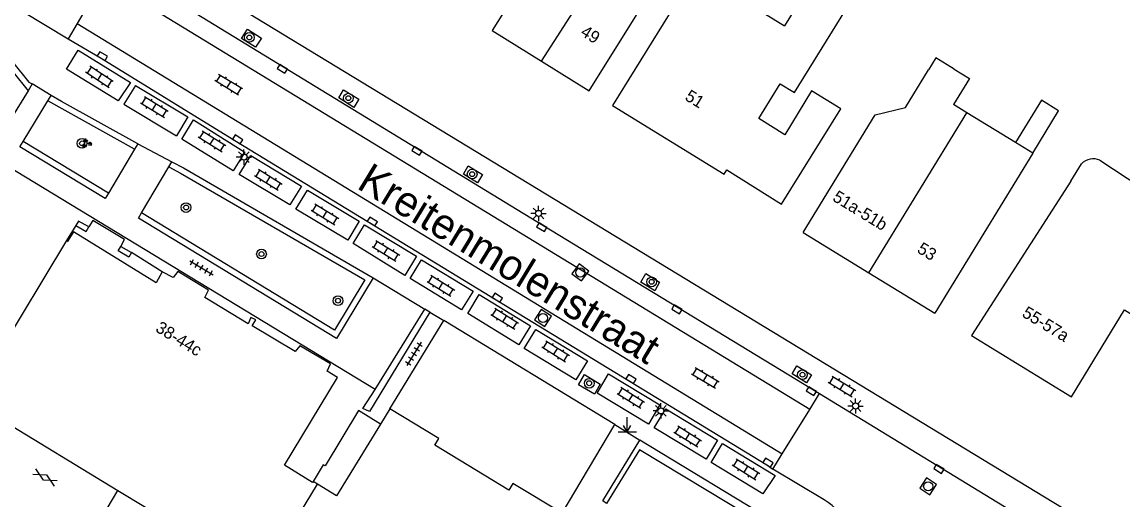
# Model space of a CAD drawing. Extents: x 136000 to 141014, y 402000 to 403500.
# Drawn here: x 138141.5 to 138231.9, y 402437.3 to 402476.6 of the extents above; entities that cross this region are included whole.
import ezdxf

# ---------------------------------------------------------------- set-up
doc = ezdxf.new("R2010")
doc.units = 0
for name, color, linetype in [('gg-afsc-muur', 7, 'Continuous'), ('gg-anno-huisnummerreeks BGT', 7, 'Continuous'), ('gg-anno-openbare ruimte label', 7, 'Continuous'), ('gg-bbg-gedigitaliseerde bebouwing', 7, 'Continuous'), ('gg-bbg-hoofdgebouw', 7, 'Continuous'), ('gg-bbg-luifel en loopbrug', 7, 'Continuous'), ('gg-bbg-onder overbouw', 7, 'Continuous'), ('gg-bbg-pand overbouw', 7, 'Continuous'), ('gg-bbg-pilaar onder overbouw', 7, 'Continuous'), ('gg-bbg-pilaar pand', 7, 'Continuous'), ('gg-bbg-tussenscheiding', 7, 'Continuous'), ('gg-knt-verharding', 7, 'Continuous'), ('gg-knt-verharding nz', 7, 'Continuous'), ('gt-grn-groengrens', 7, 'Continuous'), ('gt-symb-boom', 7, 'Continuous'), ('gt-symb-gesloten verharding', 7, 'Continuous'), ('gt-symb-groenvak', 7, 'Continuous'), ('gt-symb-klinker verharding', 7, 'Continuous'), ('gt-symb-kolk', 7, 'Continuous'), ('gt-symb-lichtmast', 7, 'Continuous'), ('gt-symb-markant object', 7, 'Continuous'), ('gt-symb-rioolschacht', 7, 'Continuous'), ('gt-symb-tegel verharding', 7, 'Continuous')]:
    doc.layers.add(name, color=color, linetype=linetype)

# ---------------------------------------------------------------- blocks, each defined once
blk = doc.blocks.new('gt0-BOOM')
at = {"layer": 'gt-symb-boom'}
for radius in [0.4, 0.2]:
    blk.add_circle((0, 0), radius, dxfattribs=at)
blk = doc.blocks.new('gt0-KL1')
at = {"layer": 'gt-symb-klinker verharding'}
for p, q in [((-1.15, 0.3), (1.15, 0.3)), ((-1, -0.3), (-1, 0.3)), ((-0.5, 0.3), (-0.5, 0.45)), ((0, -0.3), (0, 0.3)), ((0.5, 0.3), (0.5, 0.45)), ((1, -0.3), (1, 0.3)), ((-1.15, -0.3), (1.15, -0.3)), ((-0.5, -0.45), (-0.5, -0.3)), ((0.5, -0.45), (0.5, -0.3))]:
    blk.add_line(p, q, dxfattribs=at)
blk = doc.blocks.new('gt0-KOLK')
at = {"layer": 'gt-symb-kolk'}
blk.add_lwpolyline([(0, 0), (0.375, 0), (0.375, 0.4), (-0.375, 0.4), (-0.375, 0), (0, 0)], dxfattribs=at)
blk = doc.blocks.new('gt0-GRVAK')
at = {"layer": 'gt-symb-groenvak'}
for p, q in [((-0.11, 0.189), (-0.228, 0.24)), ((-0.182, 0.153), (0.088, 0.153)), ((-0.091, 0.211), (-0.156, 0.322)), ((-0.047, 0.214), (-0.047, 0.393)), ((-0.004, 0.211), (0.061, 0.322)), ((0.015, 0.189), (0.133, 0.24)), ((0.262, -0.052), (0.197, 0.059)), ((0.305, -0.049), (0.305, 0.13)), ((0.349, -0.052), (0.414, 0.059)), ((-0.245, -0.228), (-0.363, -0.177)), ((-0.318, -0.264), (-0.047, -0.264)), ((-0.226, -0.206), (-0.291, -0.095)), ((-0.183, -0.203), (-0.183, -0.024)), ((-0.139, -0.206), (-0.074, -0.095)), ((-0.12, -0.228), (-0.002, -0.177)), ((0.243, -0.074), (0.125, -0.023)), ((0.17, -0.11), (0.441, -0.11)), ((0.368, -0.074), (0.486, -0.023))]:
    blk.add_line(p, q, dxfattribs=at)
blk = doc.blocks.new('gt0-TEG1')
at = {"layer": 'gt-symb-tegel verharding'}
for p, q in [((-1.125, 0), (1.125, 0)), ((-0.9, -0.25), (-0.9, 0.25)), ((-0.45, -0.25), (-0.45, 0.25)), ((0, -0.25), (0, 0.25)), ((0.45, -0.25), (0.45, 0.25)), ((0.9, -0.25), (0.9, 0.25))]:
    blk.add_line(p, q, dxfattribs=at)
blk = doc.blocks.new('gt0-GESVH1')
at = {"layer": 'gt-symb-gesloten verharding'}
for p, q in [((-0.992, -0.261), (0.008, 0.239)), ((0.008, -0.261), (-0.992, 0.239)), ((0.008, 0.239), (1.008, -0.261)), ((1.008, 0.239), (0.008, -0.261))]:
    blk.add_line(p, q, dxfattribs=at)
blk = doc.blocks.new('gt0-RS')
at = {"layer": 'gt-symb-rioolschacht'}
blk.add_lwpolyline([(-0.5, -0.5), (0.5, -0.5), (0.5, 0.5), (-0.5, 0.5)], close=True, dxfattribs=at)
blk.add_circle((0, 0), 0.375, dxfattribs=at)
blk = doc.blocks.new('gt0-LMAST')
at = {"layer": 'gt-symb-lichtmast'}
for p, q in [((-0.182, 0.173), (-0.447, 0.438)), ((-0.005, 0.246), (-0.005, 0.621)), ((0.172, 0.173), (0.437, 0.438)), ((-0.255, -0.004), (-0.63, -0.004)), ((-0.182, -0.181), (-0.447, -0.446)), ((-0.005, -0.254), (-0.005, -0.629)), ((0.437, -0.446), (0.172, -0.181)), ((0.245, -0.004), (0.62, -0.004))]:
    blk.add_line(p, q, dxfattribs=at)
blk.add_circle((-0.005, -0.004), 0.25, dxfattribs=at)
blk = doc.blocks.new('gt0-MARKOB')
at = {"layer": 'gt-symb-markant object'}
for p, q in [((0, 0), (0, 1.2)), ((-0.75, 0), (0.75, 0)), ((0, 0), (-0.3, 0.52)), ((0, 0), (0.3, 0.52))]:
    blk.add_line(p, q, dxfattribs=at)

msp = doc.modelspace()

# ---------------------------------------------------------------- linework, layer by layer
at = {"layer": 'gg-afsc-muur'}
msp.add_lwpolyline([(138170.935, 402443.566), (138169.132, 402444.667), (138166.402, 402440.125), (138166.219, 402440.227), (138165.394, 402438.851)], dxfattribs=at)
at = {"layer": 'gg-bbg-gedigitaliseerde bebouwing'}
for p, q in [((138196.832, 402480.778), (138190.01, 402469.74)), ((138196.832, 402480.778), (138204.139, 402476.275)), ((138219.112, 402469.125), (138218.017, 402469.796)), ((138223.105, 402466.682), (138219.112, 402469.125)), ((138224.525, 402465.813), (138223.105, 402466.682)), ((138224.525, 402465.813), (138216.48, 402452.67)), ((138227.664, 402463.518), (138228.531, 402464.933)), ((138230.049, 402465.233), (138233.42, 402463.016)), ((138227.664, 402463.518), (138219.49, 402450.84))]:
    msp.add_line(p, q, dxfattribs=at)
for points in [[(138188.07, 402470.93), (138193.098, 402478.983), (138191.037, 402480.268), (138191.493, 402480.999), (138192, 402480.683), (138195.797, 402486.771), (138193.613, 402488.143)], [(138203.88, 402461.61), (138208.763, 402469.447), (138206.365, 402470.925), (138204.15, 402467.33), (138202.013, 402468.647), (138203.777, 402471.51), (138204.949, 402470.787), (138210.695, 402480.113), (138207.657, 402481.985), (138204.139, 402476.275)], [(138218.083, 402472.718), (138216.568, 402473.645), (138215.962, 402472.654)], [(138205.66, 402459.29), (138211.573, 402468.949), (138214.075, 402469.57), (138215.962, 402472.654)], [(138218.083, 402472.718), (138219.336, 402471.952), (138218.017, 402469.796)]]:
    msp.add_lwpolyline(points, dxfattribs=at)
msp.add_arc((138229.503, 402464.006), 1.343, 66.01736, 136.34108, dxfattribs=at)
at = {"layer": 'gg-bbg-hoofdgebouw'}
for p, q in [((138184.168, 402473.363), (138188.07, 402470.93)), ((138145.133, 402458.643), (138137.363, 402445.76)), ((138205.66, 402459.29), (138211.07, 402455.98)), ((138211.07, 402455.98), (138216.48, 402452.67)), ((138137.196, 402445.484), (138149.356, 402438.109)), ((138171.693, 402444.804), (138170.935, 402443.566)), ((138165.76, 402438.627), (138165.394, 402438.851)), ((138149.356, 402438.109), (138153.898, 402435.355))]:
    msp.add_line(p, q, dxfattribs=at)
for points in [[(138185.15, 402483.9), (138180.1, 402475.9), (138184.168, 402473.363)], [(138190.01, 402469.74), (138199.18, 402464.09), (138199.39, 402464.43), (138203.88, 402461.61)], [(138163.919, 402449.528), (138160.4, 402451.623), (138160.705, 402452.127), (138160.291, 402452.311), (138160.064, 402451.799), (138156.515, 402453.964), (138156.811, 402454.551), (138154.272, 402456.104), (138153.889, 402455.595), (138152.998, 402456.077)], [(138219.49, 402450.84), (138227.72, 402445.81), (138232.07, 402452.95), (138234.11, 402451.69)], [(138166.549, 402447.906), (138166.827, 402448.499), (138164.305, 402449.992), (138163.919, 402449.528)], [(138165.394, 402438.851), (138165.353, 402438.771), (138163.04, 402440.178), (138167.401, 402447.386), (138166.549, 402447.906)], [(138185.851, 402436.231), (138181.812, 402438.678), (138181.486, 402438.14), (138175.398, 402441.827), (138175.724, 402442.365), (138171.693, 402444.804)], [(138170.935, 402443.566), (138167.324, 402437.669), (138165.76, 402438.627)]]:
    msp.add_lwpolyline(points, dxfattribs=at)
at = {"layer": 'gg-bbg-luifel en loopbrug'}
msp.add_lwpolyline([(138224.525, 402465.813), (138226.66, 402469.301), (138225.24, 402470.171), (138223.105, 402466.682)], dxfattribs=at)
at = {"layer": 'gg-bbg-onder overbouw'}
msp.add_lwpolyline([(138152.998, 402456.077), (138152.508, 402455.171), (138145.702, 402459.35), (138145.179, 402458.529), (138145.133, 402458.643)], dxfattribs=at)
at = {"layer": 'gg-bbg-pand overbouw'}
for p, q in [((138145.913, 402459.877), (138145.133, 402458.643)), ((138152.998, 402456.077), (138150.472, 402457.649))]:
    msp.add_line(p, q, dxfattribs=at)
msp.add_lwpolyline([(138149.592, 402458.153), (138149.912, 402458.724), (138147.31, 402460.272), (138146.969, 402459.751)], dxfattribs=at)
at = {"layer": 'gg-bbg-pilaar onder overbouw'}
for points in [[(138145.913, 402459.877), (138146.758, 402459.387), (138146.969, 402459.751)], [(138150.472, 402457.649), (138150.258, 402457.277), (138149.379, 402457.782), (138149.592, 402458.153)]]:
    msp.add_lwpolyline(points, dxfattribs=at)
at = {"layer": 'gg-bbg-pilaar pand'}
msp.add_line((138149.592, 402458.153), (138150.472, 402457.649), dxfattribs=at)
msp.add_lwpolyline([(138146.969, 402459.751), (138146.123, 402460.24), (138145.913, 402459.877)], dxfattribs=at)
at = {"layer": 'gg-bbg-tussenscheiding'}
for p, q in [((138184.168, 402473.363), (138193.613, 402488.143)), ((138211.07, 402455.98), (138219.112, 402469.125)), ((138162.11, 402432.642), (138165.76, 402438.627))]:
    msp.add_line(p, q, dxfattribs=at)
at = {"layer": 'gg-knt-verharding'}
for p, q in [((138227.651, 402436.252), (138137.548, 402490.994)), ((138132.706, 402482.823), (138145.282, 402475.21)), ((138148.178, 402480.134), (138146.019, 402476.463)), ((138146.019, 402476.463), (138145.282, 402475.21)), ((138142.318, 402471.494), (138141.982, 402470.943)), ((138143.889, 402470.556), (138142.318, 402471.494)), ((138141.982, 402470.943), (138140.137, 402467.919)), ((138143.612, 402470.103), (138143.889, 402470.556)), ((138141.57, 402466.771), (138143.612, 402470.103)), ((138150.735, 402466.147), (138148.579, 402462.53)), ((138150.996, 402466.585), (138150.735, 402466.147)), ((138150.996, 402466.585), (138153.801, 402465.108)), ((138170.486, 402446.414), (138138.763, 402465.668)), ((138153.545, 402464.678), (138153.801, 402465.108)), ((138151.299, 402460.91), (138153.545, 402464.678)), ((138170.341, 402455.574), (138174.59, 402452.995)), ((138170.486, 402446.414), (138174.59, 402452.995)), ((138174.997, 402452.748), (138174.59, 402452.995)), ((138174.997, 402452.748), (138176.133, 402452.058)), ((138171.693, 402444.804), (138176.133, 402452.058)), ((138190.192, 402443.522), (138176.133, 402452.058)), ((138169.497, 402444.829), (138170.486, 402446.414)), ((138206.205, 402444.77), (138207.017, 402446.084)), ((138207.017, 402446.084), (138226.428, 402434.236)), ((138203.954, 402441.13), (138206.205, 402444.77)), ((138185.851, 402436.231), (138190.192, 402443.522)), ((138190.192, 402443.522), (138192.238, 402442.252)), ((138207.444, 402433.045), (138192.238, 402442.252)), ((138203.171, 402439.864), (138203.954, 402441.13)), ((138207.387, 402437.346), (138203.171, 402439.864)), ((138146.938, 402434.029), (138149.356, 402438.109))]:
    msp.add_line(p, q, dxfattribs=at)
for points in [[(138148.968, 402481.476), (138184.289, 402459.904), (138207.017, 402446.084)], [(138159.506, 402475.235), (138160.003, 402475.99), (138161.169, 402475.261), (138160.672, 402474.506), (138159.506, 402475.235)], [(138145.282, 402475.21), (138147.989, 402473.612), (138159.095, 402466.776), (138202.676, 402440.223), (138203.171, 402439.864)], [(138140.691, 402473.32), (138142.046, 402471.656), (138142.318, 402471.494)], [(138150.816, 402471.379), (138155.103, 402468.807), (138154.171, 402467.244)], [(138150.996, 402466.585), (138144.712, 402470.064), (138143.889, 402470.556)], [(138167.504, 402470.347), (138167.904, 402471.026), (138169.156, 402470.254), (138168.756, 402469.575), (138167.504, 402470.347)], [(138148.579, 402462.53), (138148.323, 402462.101), (138141.309, 402466.345), (138141.57, 402466.771)], [(138153.801, 402465.108), (138154.743, 402464.612), (138170.341, 402455.574)], [(138153.545, 402464.678), (138154.501, 402464.174), (138169.649, 402455.398)], [(138177.745, 402464.098), (138178.14, 402464.768), (138179.305, 402464.055), (138178.91, 402463.385), (138177.745, 402464.098)], [(138170.341, 402455.574), (138167.316, 402450.586), (138151.043, 402460.48), (138151.299, 402460.91)], [(138192.341, 402455.218), (138192.735, 402455.92), (138193.86, 402455.219), (138193.466, 402454.517), (138192.341, 402455.218)], [(138174.997, 402452.748), (138170.028, 402444.589), (138169.497, 402444.829)], [(138204.764, 402447.683), (138205.155, 402448.358), (138206.34, 402447.611), (138205.949, 402446.936), (138204.764, 402447.683)], [(138187.213, 402446.796), (138187.692, 402447.624), (138188.989, 402446.843), (138188.51, 402446.015), (138187.213, 402446.796)], [(138204.909, 402428.943), (138204.554, 402429.146), (138206.721, 402432.717), (138192.215, 402441.449), (138189.499, 402437.045), (138189.214, 402437.269), (138192.238, 402442.252)]]:
    msp.add_lwpolyline(points, dxfattribs=at)
msp.add_arc((138205.345, 402433.739), 4.145, 334.05778, 60.48166, dxfattribs=at)
at = {"layer": 'gg-knt-verharding nz'}
for p, q in [((138206.205, 402444.77), (138148.178, 402480.134)), ((138146.019, 402476.463), (138203.954, 402441.13))]:
    msp.add_line(p, q, dxfattribs=at)
for points in [[(138150.406, 402471.616), (138149.395, 402470.098), (138145.126, 402472.723), (138146.104, 402474.277), (138150.406, 402471.616)], [(138150.816, 402471.379), (138149.843, 402469.832), (138154.171, 402467.244)], [(138159.802, 402465.883), (138158.833, 402464.369), (138154.606, 402466.968), (138155.58, 402468.553), (138159.802, 402465.883)], [(138164.447, 402463.091), (138163.499, 402461.555), (138159.323, 402464.065), (138160.296, 402465.611), (138164.447, 402463.091)], [(138169.193, 402460.217), (138168.246, 402458.653), (138163.968, 402461.221), (138164.935, 402462.778), (138169.193, 402460.217)], [(138173.895, 402457.35), (138172.928, 402455.765), (138168.691, 402458.393), (138169.622, 402459.928), (138173.895, 402457.35)], [(138178.54, 402454.489), (138177.588, 402452.94), (138173.367, 402455.526), (138174.317, 402457.055), (138178.54, 402454.489)], [(138183.26, 402451.619), (138182.302, 402450.057), (138178.102, 402452.634), (138179.041, 402454.204), (138183.26, 402451.619)], [(138187.939, 402448.754), (138186.986, 402447.183), (138182.744, 402449.771), (138183.694, 402451.333), (138187.939, 402448.754)], [(138193.897, 402445.13), (138192.953, 402443.547), (138188.738, 402446.104), (138189.671, 402447.696), (138193.897, 402445.13)], [(138198.639, 402442.234), (138197.687, 402440.681), (138193.437, 402443.239), (138194.387, 402444.812), (138198.639, 402442.234)], [(138203.357, 402439.339), (138202.36, 402437.839), (138198.102, 402440.412), (138199.049, 402441.956), (138203.357, 402439.339)]]:
    msp.add_lwpolyline(points, dxfattribs=at)
at = {"layer": 'gt-grn-groengrens'}
for p, q in [((138150.735, 402466.147), (138143.612, 402470.103)), ((138148.579, 402462.53), (138141.57, 402466.771))]:
    msp.add_line(p, q, dxfattribs=at)
for points in [[(138132.917, 402466.361), (138133.347, 402466.105), (138137.215, 402472.616), (138139.917, 402471.062), (138140.753, 402472.452), (138141.982, 402470.943)], [(138169.649, 402455.398), (138167.148, 402451.273), (138151.299, 402460.91)]]:
    msp.add_lwpolyline(points, dxfattribs=at)

# ---------------------------------------------------------------- block references
at = {"layer": 'gt-symb-boom'}
for p in [(138160.159, 402475.317), (138168.292, 402470.328), (138146.417, 402466.614), (138178.469, 402464.091), (138154.963, 402461.345), (138161.158, 402457.523), (138193.214, 402455.243), (138205.608, 402447.612), (138188.087, 402446.915)]:
    msp.add_blockref('gt0-BOOM', p, dxfattribs=at)
at = {"layer": 'gt-symb-boom', "rotation": -152.35885768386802}
msp.add_blockref('gt0-BOOM', (138167.443, 402453.695), dxfattribs=at)
at = {"layer": 'gt-symb-gesloten verharding', "rotation": 150.71717142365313}
msp.add_blockref('gt0-GESVH1', (138143.376, 402439.157), dxfattribs=at)
at = {"layer": 'gt-symb-groenvak'}
msp.add_blockref('gt0-GRVAK', (138146.771, 402466.618), dxfattribs=at)
at = {"layer": 'gt-symb-klinker verharding'}
for p, rotation in [((138147.836, 402472.071), 146.62779761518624), ((138158.451, 402471.427), 148.66279427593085), ((138152.355, 402469.598), -31.720060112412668), ((138157.104, 402466.794), -31.72006011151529), ((138161.721, 402463.628), -31.720060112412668), ((138166.372, 402460.792), -31.720060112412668), ((138171.385, 402457.79), -31.720060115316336), ((138175.903, 402454.921), -31.72006011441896), ((138181.147, 402452.217), -32.053944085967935), ((138185.336, 402449.545), -32.053944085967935), ((138197.628, 402447.353), -30.54109846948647), ((138208.868, 402446.654), -31.258485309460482), ((138191.504, 402445.719), -32.05394408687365), ((138196.187, 402442.553), -32.053944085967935), ((138200.969, 402439.849), -32.053944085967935)]:
    msp.add_blockref('gt0-KL1', p, dxfattribs=dict(at, rotation=rotation))
at = {"layer": 'gt-symb-kolk'}
for p, rotation in [((138147.989, 402473.612), -30.541098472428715), ((138162.975, 402472.912), 148.61387523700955), ((138159.095, 402466.776), -31.59249156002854), ((138174.033, 402466.176), 148.66279427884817), ((138170.162, 402460.026), -31.38612476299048), ((138184.289, 402459.904), 148.53512697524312), ((138180.432, 402453.766), -31.33720572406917), ((138195.395, 402453.158), 148.74151469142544), ((138191.415, 402447.09), -31.258485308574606), ((138206.442, 402446.437), 148.66279427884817), ((138202.676, 402440.223), -31.38612476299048), ((138216.926, 402440.049), 148.66279427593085)]:
    msp.add_blockref('gt0-KOLK', p, dxfattribs=dict(at, rotation=rotation))
at = {"layer": 'gt-symb-lichtmast'}
for p in [(138159.715, 402465.492), (138183.927, 402460.868), (138193.979, 402444.647), (138209.98, 402445.047)]:
    msp.add_blockref('gt0-LMAST', p, dxfattribs=at)
at = {"layer": 'gt-symb-markant object'}
msp.add_blockref('gt0-MARKOB', (138191.213, 402442.923), dxfattribs=at)
at = {"layer": 'gt-symb-rioolschacht'}
for p, rotation in [((138187.356, 402456.014), -36.66359246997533), ((138184.289, 402452.278), -33.29284857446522), ((138215.942, 402438.445), 56.62779761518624)]:
    msp.add_blockref('gt0-RS', p, dxfattribs=dict(at, rotation=rotation))
at = {"layer": 'gt-symb-tegel verharding'}
for p, rotation in [((138156.23, 402456.404), -30.541098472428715), ((138173.684, 402449.325), -121.51371627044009)]:
    msp.add_blockref('gt0-TEG1', p, dxfattribs=dict(at, rotation=rotation))

# ---------------------------------------------------------------- texts
at = {"layer": 'gg-anno-huisnummerreeks BGT'}
for s, rotation, p in [('49', 328.1, (138187.296, 402475.537)), ('51', 328.3, (138195.876, 402470.237)), ('51a-51b', 328.5, (138208.006, 402461.96)), ('53', 328.5, (138214.956, 402457.707)), ('55-57a', 328.6, (138223.574, 402452.444)), ('38-44c', 328.6, (138152.375, 402451.219))]:
    msp.add_text(s, height=1, rotation=rotation, dxfattribs=at).set_placement(p)
at = {"layer": 'gg-anno-openbare ruimte label'}
msp.add_text('Kreitenmolenstraat', height=2.5, rotation=328.7, dxfattribs=at).set_placement((138168.893, 402462.981))

doc.saveas('drawing.dxf')
